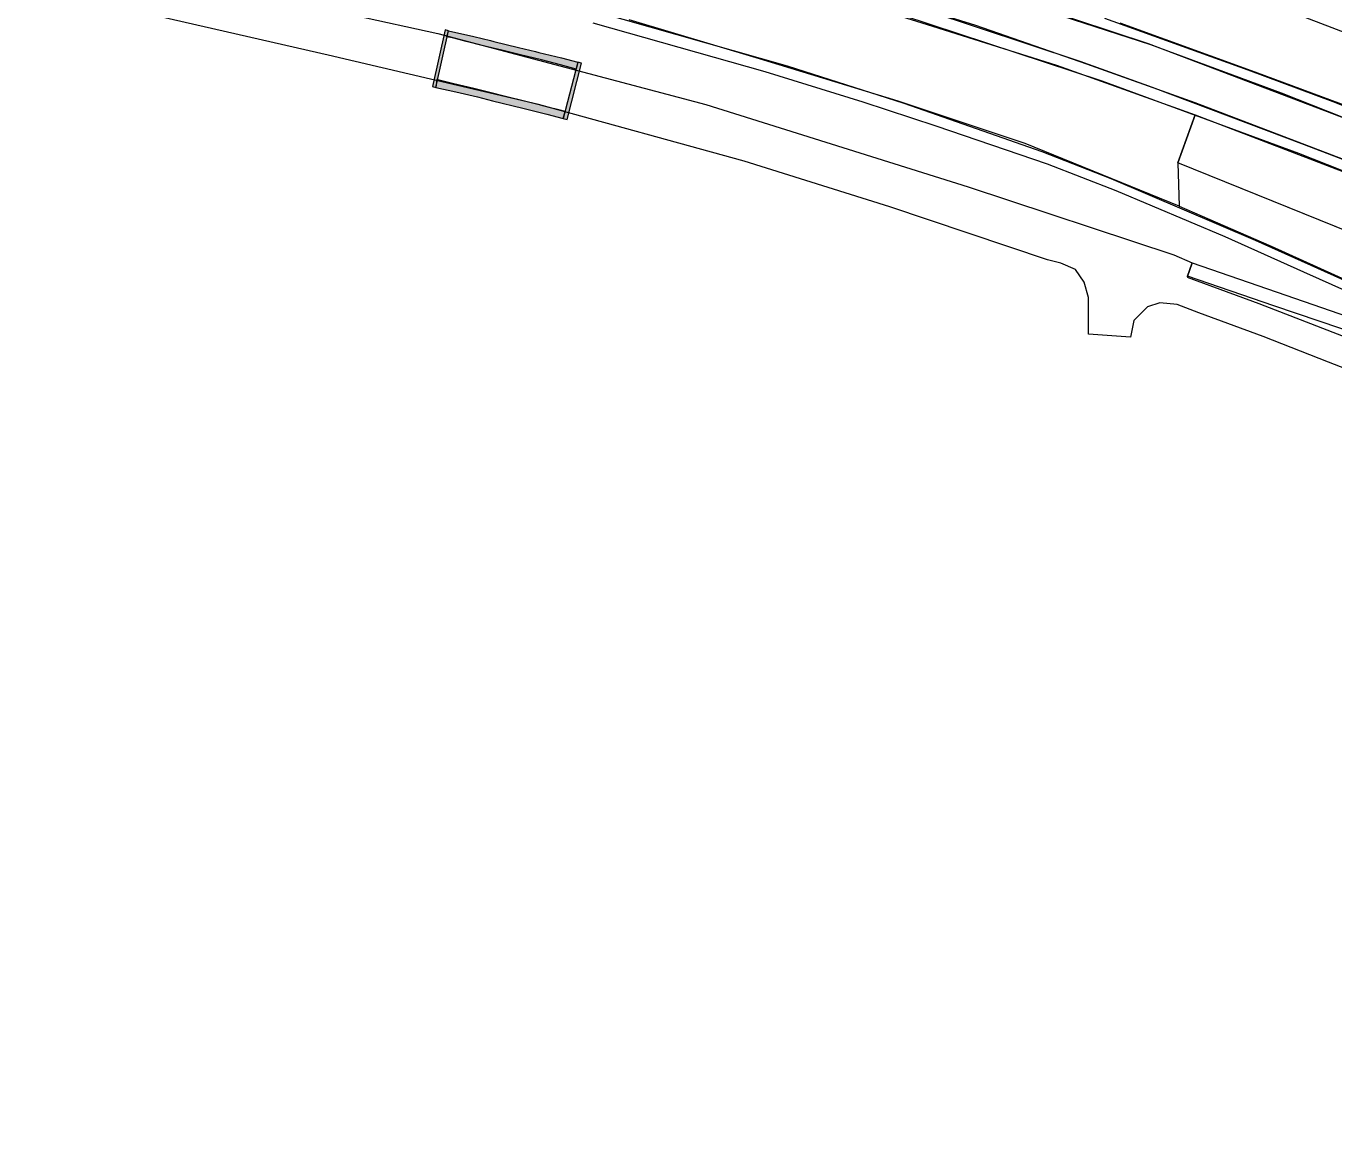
# Model space of a CAD drawing. Extents: x 2363427 to 2368559, y 6957299 to 6980140.
# Drawn here: x 2365380.9 to 2365431.6, y 6979863.5 to 6979906.7 of the extents above; entities that cross this region are included whole.
import ezdxf

# ---------------------------------------------------------------- set-up
doc = ezdxf.new("R2010")
doc.units = 0
doc.header["$LTSCALE"] = 5.6
for name, color, linetype, lineweight in [('10', 7, 'Continuous', 13), ('11', 7, 'Continuous', 13), ('12', 7, 'Continuous', 13), ('14', 7, 'Continuous', 13), ('9', 7, 'Continuous', 13)]:
    doc.layers.add(name, color=color, linetype=linetype, lineweight=lineweight)

msp = doc.modelspace()

# ---------------------------------------------------------------- hatches: boundary and pattern name
at = {"layer": '12'}
for points in [[(2365396.783, 6979904.316), (2365397.274, 6979906.512), (2365397.142, 6979906.543), (2365396.652, 6979904.347)], [(2365397.274, 6979906.512), (2365398.253, 6979906.283), (2365398.894, 6979906.128), (2365399.026, 6979906.097), (2365399.987, 6979905.866), (2365400.643, 6979905.702), (2365400.775, 6979905.669), (2365401.652, 6979905.457), (2365402.286, 6979905.29), (2365402.214, 6979905.018), (2365401.618, 6979905.194), (2365400.878, 6979905.377), (2365400.062, 6979905.574), (2365399.343, 6979905.764), (2365398.609, 6979905.925), (2365397.952, 6979906.1), (2365397.472, 6979906.217), (2365397.205, 6979906.275)], [(2365401.866, 6979903.075), (2365402.433, 6979905.252), (2365402.286, 6979905.29), (2365401.719, 6979903.112)], [(2365396.783, 6979904.316), (2365397.561, 6979904.141), (2365398.397, 6979903.944), (2365398.98, 6979903.791), (2365400.153, 6979903.505), (2365401.084, 6979903.272), (2365401.719, 6979903.112), (2365401.796, 6979903.374), (2365401.543, 6979903.448), (2365401.18, 6979903.535), (2365400.844, 6979903.622), (2365400.213, 6979903.784), (2365399.48, 6979903.959), (2365398.876, 6979904.112), (2365398.253, 6979904.266), (2365397.472, 6979904.456), (2365396.91, 6979904.588), (2365396.821, 6979904.617)]]:
    msp.add_hatch(color=256, dxfattribs=at).paths.add_polyline_path(points)

# ---------------------------------------------------------------- linework, layer by layer
at = {"layer": '10'}
for points in [[(2365409.782, 6979908.656), (2365416.039, 6979906.683), (2365420.841, 6979905.17), (2365426.224, 6979903.254), (2365425.547, 6979901.393), (2365425.601, 6979899.707), (2365419.626, 6979902.143), (2365414.7, 6979903.779), (2365409.328, 6979905.425), (2365404.271, 6979906.94)], [(2365434.476, 6979902.176), (2365424.411, 6979905.997), (2365418.815, 6979907.864)], [(2365436.073, 6979895.006), (2365428.554, 6979898.378), (2365422.967, 6979900.772), (2365420.282, 6979901.811), (2365414.943, 6979903.695), (2365410.417, 6979905.133), (2365402.991, 6979907.247)], [(2365415.813, 6979907.291), (2365421.748, 6979905.332), (2365424.551, 6979904.329), (2365430.446, 6979902.102), (2365435.544, 6979900.152)], [(2365430.036, 6979907.21), (2365437.801, 6979904.229), (2365436.844, 6979901.705), (2365432.241, 6979903.529), (2365428.547, 6979904.906), (2365423.315, 6979906.805)], [(2365402.867, 6979906.824), (2365409.532, 6979904.933), (2365413.331, 6979903.748), (2365416.166, 6979902.821), (2365420.477, 6979901.352), (2365423.143, 6979900.313), (2365427.376, 6979898.527), (2365430.417, 6979897.168), (2365433.828, 6979895.643)], [(2365438.644, 6979898.425), (2365430.236, 6979901.754), (2365422.615, 6979904.561), (2365414.851, 6979907.112)], [(2365422.71, 6979906.993), (2365428.266, 6979904.997), (2365431.561, 6979903.764), (2365438.549, 6979900.974)]]:
    msp.add_lwpolyline(points, dxfattribs=at)
for points in [[(2365486.659, 6979877.208), (2365456.855, 6979888.734), (2365450.996, 6979891.097), (2365425.547, 6979901.393), (2365426.224, 6979903.254), (2365435.957, 6979899.515), (2365457.634, 6979890.749), (2365487.438, 6979879.223)], [(2365425.601, 6979899.707), (2365429.164, 6979898.151), (2365442.817, 6979891.982), (2365450.288, 6979888.622), (2365459.381, 6979884.521), (2365465.098, 6979881.92), (2365469.228, 6979879.943), (2365469.952, 6979879.59), (2365470.312, 6979880.189), (2365470.015, 6979881.514), (2365465.442, 6979883.56), (2365460.982, 6979885.578), (2365454.143, 6979888.658), (2365454.548, 6979889.659), (2365425.547, 6979901.393)]]:
    msp.add_lwpolyline(points, close=True, dxfattribs=at)
at = {"layer": '11'}
msp.add_lwpolyline([(2365432.747, 6979894.665), (2365429.263, 6979895.845), (2365425.928, 6979896.998), (2365426.104, 6979897.509), (2365429.737, 6979896.252), (2365432.494, 6979895.303)], dxfattribs=at)
at = {"layer": '12'}
for points in [[(2365396.783, 6979904.316), (2365397.274, 6979906.512), (2365397.142, 6979906.543), (2365396.652, 6979904.347)], [(2365397.274, 6979906.512), (2365398.253, 6979906.283), (2365398.894, 6979906.128), (2365399.026, 6979906.097), (2365399.987, 6979905.866), (2365400.643, 6979905.702), (2365400.775, 6979905.669), (2365401.652, 6979905.457), (2365402.286, 6979905.29), (2365402.214, 6979905.018), (2365401.618, 6979905.194), (2365400.878, 6979905.377), (2365400.062, 6979905.574), (2365399.343, 6979905.764), (2365398.609, 6979905.925), (2365397.952, 6979906.1), (2365397.472, 6979906.217), (2365397.205, 6979906.275)], [(2365401.866, 6979903.075), (2365402.433, 6979905.252), (2365402.286, 6979905.29), (2365401.719, 6979903.112)], [(2365396.783, 6979904.316), (2365397.561, 6979904.141), (2365398.397, 6979903.944), (2365398.98, 6979903.791), (2365400.153, 6979903.505), (2365401.084, 6979903.272), (2365401.719, 6979903.112), (2365401.796, 6979903.374), (2365401.543, 6979903.448), (2365401.18, 6979903.535), (2365400.844, 6979903.622), (2365400.213, 6979903.784), (2365399.48, 6979903.959), (2365398.876, 6979904.112), (2365398.253, 6979904.266), (2365397.472, 6979904.456), (2365396.91, 6979904.588), (2365396.821, 6979904.617)]]:
    msp.add_lwpolyline(points, close=True, dxfattribs=at)
at = {"layer": '14'}
msp.add_lwpolyline([(2365526.778, 6979863.463), (2365520.512, 6979866.172), (2365495.587, 6979876.553), (2365484.659, 6979880.786), (2365471.777, 6979885.834), (2365457.796, 6979891.168), (2365436.127, 6979899.932), (2365426.219, 6979903.715), (2365422.025, 6979905.218), (2365417.719, 6979906.718), (2365411.368, 6979908.699), (2365403.848, 6979910.854), (2365404.225, 6979912.287), (2365407.055, 6979911.452), (2365412.178, 6979909.958), (2365416.352, 6979908.668), (2365419.769, 6979907.507), (2365424.486, 6979905.974), (2365429.559, 6979904.1), (2365436.675, 6979901.288), (2365456.46, 6979893.278), (2365496.137, 6979877.909), (2365521.264, 6979868.028), (2365526.769, 6979865.901)], close=True, dxfattribs=at)
at = {"layer": '9'}
for points in [[(2365380.896, 6979909.908), (2365396.856, 6979906.406), (2365407.246, 6979903.655), (2365417.416, 6979900.46), (2365425.386, 6979897.817), (2365426.104, 6979897.509), (2365425.912, 6979896.956), (2365428.694, 6979895.936), (2365433.159, 6979894.199)], [(2365434.709, 6979892.361), (2365431.393, 6979893.655), (2365428.854, 6979894.656), (2365426.356, 6979895.576), (2365425.521, 6979895.901), (2365424.847, 6979895.957), (2365424.37, 6979895.801), (2365423.845, 6979895.279), (2365423.71, 6979894.628), (2365422.087, 6979894.746), (2365422.087, 6979896.161), (2365421.916, 6979896.761), (2365421.575, 6979897.251), (2365421.016, 6979897.501), (2365420.498, 6979897.628), (2365414.38, 6979899.683), (2365408.736, 6979901.449), (2365400.76, 6979903.646), (2365392.609, 6979905.561), (2365382.991, 6979907.777)]]:
    msp.add_lwpolyline(points, dxfattribs=at)

doc.saveas('drawing.dxf')
